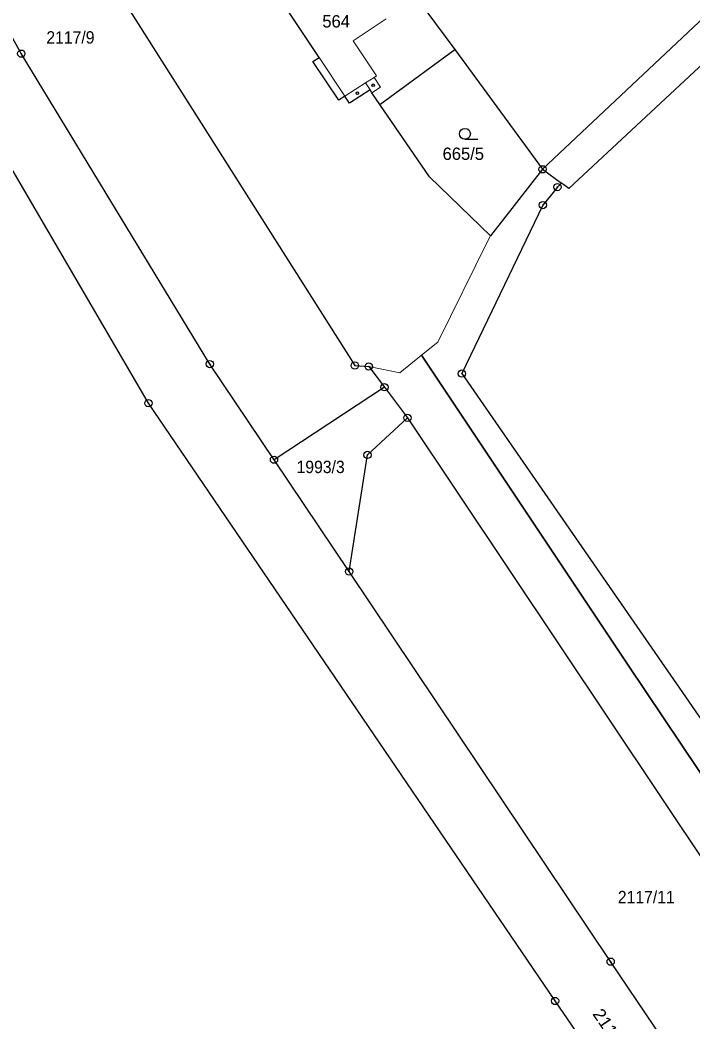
# Model space of a CAD drawing. Extents: x -679733 to -673243, y -1075091 to -1066557.
# Drawn here: x -675992.4 to -675900, y -1071246 to -1071108.5 of the extents above; entities that cross this region are included whole.
import ezdxf
from ezdxf.enums import TextEntityAlignment as Align

# ---------------------------------------------------------------- set-up
doc = ezdxf.new("R2010")
doc.units = 0
doc.header["$LTSCALE"] = 0.68
for name, color, linetype, lineweight in [('1', 7, 'Continuous', 25), ('3', 7, 'Continuous', 25), ('4', 7, 'Continuous', 13), ('5', 7, 'Continuous', 25), ('6', 7, 'Continuous', 35), ('8', 7, 'Continuous', 25)]:
    doc.layers.add(name, color=color, linetype=linetype, lineweight=lineweight)
doc.layers.add('2', color=7, linetype='Continuous')

msp = doc.modelspace()

# ---------------------------------------------------------------- linework, layer by layer
at = {"layer": '1'}
for p, q in [((-675920.61, -1071128.97), (-675880.96, -1071091.6)), ((-675942.13, -1071099.68), (-675932.68, -1071112.54)), ((-675942.94, -1071120.09), (-675932.68, -1071112.54)), ((-675932.68, -1071112.54), (-675920.61, -1071128.97)), ((-675920.61, -1071128.97), (-675918.01, -1071130.85)), ((-675942.33, -1071158.89), (-675957.49, -1071168.83))]:
    msp.add_line(p, q, dxfattribs=at)
for points in [[(-675828.15, -1071376.24), (-675863.07, -1071324.61), (-675918.9, -1071243.14), (-675974.74, -1071161.07), (-676000.25, -1071117.38), (-676033.26, -1071055.17), (-676034.84, -1071052.11), (-676046.89, -1071024.68), (-676041.61, -1071015.35)], [(-675957.49, -1071168.83), (-675966.29, -1071155.7), (-675992.19, -1071113.09), (-676010.65, -1071079.94), (-676029.67, -1071040.27), (-676041.61, -1071015.35)], [(-676024.76, -1071036.83), (-675978.54, -1071105.19), (-675946.4, -1071155.9), (-675944.49, -1071156.03), (-675942.33, -1071158.89), (-675939.18, -1071163.09)], [(-675942.94, -1071120.09), (-675944.05, -1071118.48), (-675944.31, -1071118.07), (-675947.14, -1071119.88), (-675947.76, -1071118.92), (-675948.59, -1071119.48), (-675952.14, -1071114.15), (-675951.31, -1071113.6), (-675955.59, -1071107.17), (-675958.76, -1071102.66), (-675955.62, -1071100.59)], [(-675897.14, -1071113.13), (-675917, -1071131.58), (-675918.01, -1071130.85)], [(-675920.61, -1071128.97), (-675927.76, -1071138.09), (-675936.16, -1071129.99), (-675942.94, -1071120.09)], [(-675918.01, -1071130.85), (-675918.58, -1071131.4), (-675920.58, -1071133.87), (-675931.7, -1071157.01), (-675894.21, -1071211.19), (-675851, -1071273.28), (-675848.04, -1071276.97), (-675830.99, -1071297.72), (-675807.43, -1071322.9)], [(-675947.18, -1071184.19), (-675944.66, -1071168.18), (-675939.18, -1071163.09)], [(-675939.18, -1071163.09), (-675890.69, -1071235.61), (-675858.57, -1071281.49), (-675854.82, -1071284.95)], [(-675872.68, -1071294.91), (-675911.27, -1071237.74), (-675947.18, -1071184.19), (-675957.49, -1071168.83)]]:
    msp.add_lwpolyline(points, dxfattribs=at)
at = {"layer": '3'}
msp.add_line((-675931.273, -1071124.85), (-675929.523, -1071124.85), dxfattribs=at)
msp.add_circle((-675931.2729, -1071124.0998), 0.75, dxfattribs=at)
at = {"layer": '4'}
for p, q in [((-675942.07, -1071108.29), (-675946.61, -1071111.31)), ((-675946.61, -1071111.31), (-675943.4, -1071116.13)), ((-675951.31, -1071113.6), (-675947.76, -1071118.92)), ((-675943.74, -1071116.35), (-675943.4, -1071116.13)), ((-675947.76, -1071118.92), (-675944.91, -1071117.1)), ((-675944.91, -1071117.1), (-675943.74, -1071116.35)), ((-675944.91, -1071117.1), (-675944.31, -1071118.07)), ((-675942.87, -1071117.7), (-675943.74, -1071116.35)), ((-675944.05, -1071118.48), (-675942.87, -1071117.7)), ((-675928.09, -1071138.68), (-675927.76, -1071138.09)), ((-675935.01, -1071152.68), (-675928.09, -1071138.68)), ((-675937.24, -1071154.49), (-675935.01, -1071152.68)), ((-675940.22, -1071156.9), (-675937.24, -1071154.49)), ((-675944.49, -1071156.03), (-675940.22, -1071156.9))]:
    msp.add_line(p, q, dxfattribs=at)
at = {"layer": '5'}
for centre in [(-675943.8768, -1071117.4292), (-675946.0468, -1071118.5192)]:
    msp.add_circle(centre, 0.175, dxfattribs=at)
at = {"layer": '6'}
for p in [(-675937.24, -1071154.49), (-675880.37, -1071239.53)]:
    msp.add_line(p, (-675908.88, -1071197.05), dxfattribs=at)
at = {"layer": '8'}
for centre, radius in [((-675992.19, -1071113.0899), 0.5), ((-675992.19, -1071113.0899), 0.0303), ((-675920.61, -1071128.9699), 0.5), ((-675920.61, -1071128.9699), 0.0303), ((-675918.58, -1071131.3999), 0.5), ((-675918.58, -1071131.3999), 0.0303), ((-675920.58, -1071133.8699), 0.5), ((-675920.58, -1071133.8699), 0.0303), ((-675966.29, -1071155.6999), 0.5), ((-675966.29, -1071155.6999), 0.0303), ((-675946.4, -1071155.8999), 0.5), ((-675946.4, -1071155.8999), 0.0303), ((-675944.49, -1071156.0299), 0.5), ((-675944.49, -1071156.0299), 0.0303), ((-675931.7, -1071157.0099), 0.5), ((-675931.7, -1071157.0099), 0.0303), ((-675942.33, -1071158.8899), 0.5), ((-675942.33, -1071158.8899), 0.0303), ((-675974.74, -1071161.0699), 0.5), ((-675974.74, -1071161.0699), 0.0303), ((-675939.18, -1071163.0899), 0.5), ((-675939.18, -1071163.0899), 0.0303), ((-675957.49, -1071168.8299), 0.5), ((-675944.66, -1071168.1799), 0.5), ((-675944.66, -1071168.1799), 0.0303), ((-675957.49, -1071168.8299), 0.0303), ((-675947.18, -1071184.1899), 0.5), ((-675947.18, -1071184.1899), 0.0303), ((-675911.27, -1071237.7399), 0.5), ((-675911.27, -1071237.7399), 0.0303), ((-675918.9, -1071243.1399), 0.5), ((-675918.9, -1071243.1399), 0.0303)]:
    msp.add_circle(centre, radius, dxfattribs=at)

# ---------------------------------------------------------------- texts
at = {"layer": '2'}
for s, p in [('564', (-675948.959, -1071109.499)), ('665/5', (-675931.5, -1071127.68))]:
    msp.add_text(s, height=1.7, dxfattribs=at).set_placement(p, align=Align.CENTER)
at = {"layer": '2', "width": 0.95}
for s, p in [('2117/9', (-675985.439, -1071111.71)), ('1993/3', (-675951.089, -1071170.67)), ('2117/11', (-675906.38, -1071229.72))]:
    msp.add_text(s, height=1.7, dxfattribs=at).set_placement(p, align=Align.CENTER)
at = {"layer": '2', "width": 1.05}
msp.add_text('2118/2', height=1.7, rotation=304, dxfattribs=at).set_placement((-675911.7806, -1071247.9417), align=Align.CENTER)

doc.saveas('drawing.dxf')
